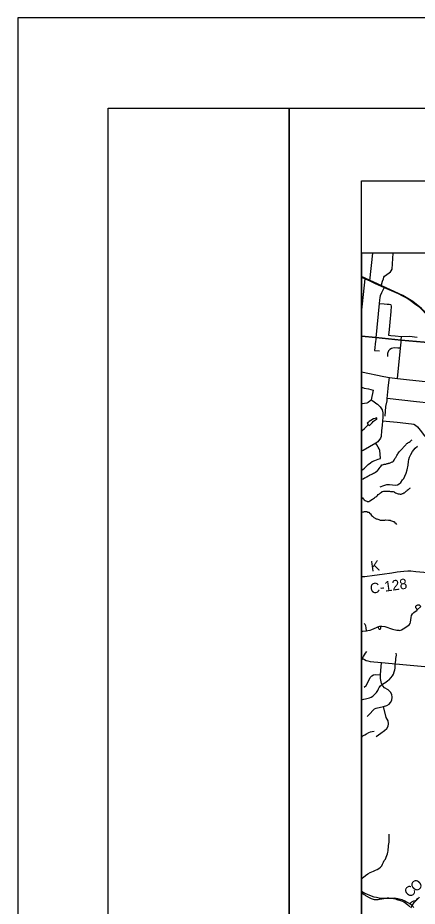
# Model space of a CAD drawing. Extents: x 0 to 39.3, y -3.9 to 22.
# Drawn here: x 0 to 2.207, y 17.092 to 22 of the extents above; entities that cross this region are included whole.
import ezdxf

# ---------------------------------------------------------------- set-up
doc = ezdxf.new("R2010")
doc.units = 0
for name, color, linetype in [('GM_X_Corporation', 7, 'Continuous'), ('GM_X_County_Road', 7, 'Continuous'), ('GM_X_County_Road_Text', 7, 'Continuous'), ('GM_X_Minor_Lake', 7, 'Continuous'), ('GM_X_Minor_River', 7, 'Continuous'), ('GM_X_Rail_Line', 7, 'Continuous'), ('GM_X_State_Route', 7, 'Continuous'), ('GM_X_Township_Road', 7, 'Continuous'), ('GM_X_Township_Road_Text', 7, 'Continuous'), ('SH_Border', 7, 'Continuous'), ('SH_Cut_Line', 7, 'Continuous'), ('SH_Data', 7, 'Continuous')]:
    doc.layers.add(name, color=color, linetype=linetype)

msp = doc.modelspace()

# ---------------------------------------------------------------- linework, layer by layer
at = {"layer": 'GM_X_Corporation'}
for points in [[(3.278, 20.7), (1.9, 20.7), (1.9, 20.2403), (1.9787, 20.2328), (2.119, 20.2196), (2.2879, 20.2036)], [(2.2879, 20.2036), (2.119, 20.2196), (1.9787, 20.2328), (1.9, 20.2403), (1.9, 15.8496)]]:
    msp.add_lwpolyline(points, dxfattribs=at)
at = {"layer": 'GM_X_County_Road'}
for points in [[(1.9, 18.9124), (1.9179, 18.9127), (1.971, 18.92), (2.0137, 18.9264), (2.0675, 18.9342), (2.097, 18.9384), (2.1341, 18.9434), (2.1562, 18.9446), (2.1723, 18.944), (2.1992, 18.9411), (2.2448, 18.9366), (2.2782, 18.9339), (2.3002, 18.9315), (2.3175, 18.9297), (2.3272, 18.9288), (2.3344, 18.9294), (2.3499, 18.9354), (2.3872, 18.9634)], [(1.9, 18.466), (1.9003, 18.4658), (1.909, 18.4591), (1.9168, 18.4542), (1.9249, 18.45), (1.9339, 18.4467), (1.948, 18.4438), (2.0106, 18.4381), (2.148, 18.4255), (2.3105, 18.4113), (2.4477, 18.3996)]]:
    msp.add_lwpolyline(points, dxfattribs=at)
at = {"layer": 'GM_X_Minor_Lake'}
msp.add_lwpolyline([(1.9, 19.7167), (1.9039, 19.7207), (1.9155, 19.7314), (1.9271, 19.7415), (1.9364, 19.7519)], dxfattribs=at)
at = {"layer": 'GM_X_Minor_River'}
for points in [[(1.9364, 19.7519), (1.9428, 19.7469), (1.9517, 19.7547), (1.9583, 19.7614), (1.9641, 19.7704), (1.9723, 19.777), (1.9776, 19.7792), (1.9822, 19.7818), (1.9857, 19.784), (1.9831, 19.789), (1.9743, 19.7865), (1.9656, 19.7848), (1.9517, 19.7744), (1.9417, 19.7689)], [(1.9426, 19.7694), (1.9355, 19.7637), (1.9302, 19.7612), (1.9364, 19.7519)], [(1.9, 19.4477), (1.9027, 19.4503), (1.9084, 19.4525), (1.9153, 19.4577), (1.9184, 19.4588), (1.9234, 19.4606), (1.9272, 19.4636), (1.9307, 19.4647), (1.9353, 19.4676), (1.9387, 19.4695), (1.9441, 19.4724), (1.9479, 19.4742), (1.9529, 19.4764), (1.9571, 19.4783), (1.961, 19.4805), (1.9663, 19.4834), (1.9706, 19.4864), (1.976, 19.4905), (1.9836, 19.4949), (1.9871, 19.4975), (1.9941, 19.5042), (1.998, 19.5095), (2.0023, 19.517), (2.0065, 19.5211), (2.0124, 19.5294), (2.0158, 19.5309), (2.0204, 19.5323), (2.0246, 19.5334), (2.0292, 19.5337), (2.0334, 19.5347), (2.0372, 19.5358), (2.0418, 19.5376), (2.0463, 19.5383), (2.0494, 19.5398), (2.0536, 19.5401), (2.0578, 19.5419), (2.0616, 19.543), (2.0647, 19.5441), (2.0685, 19.5459), (2.072, 19.5474), (2.0754, 19.55), (2.0793, 19.5556), (2.0813, 19.5598), (2.0837, 19.5643), (2.0864, 19.5673), (2.0887, 19.5714), (2.0903, 19.5744), (2.095, 19.582), (2.0977, 19.588), (2.1005, 19.591), (2.1047, 19.5974), (2.1087, 19.6038), (2.1129, 19.6071), (2.1187, 19.6139), (2.1225, 19.6161), (2.1257, 19.6202), (2.1287, 19.6221), (2.1303, 19.6258), (2.1338, 19.6288), (2.1365, 19.6337)], [(2.1365, 19.6337), (2.1396, 19.6356), (2.1419, 19.6393), (2.145, 19.6416), (2.147, 19.6446), (2.1504, 19.6472), (2.1547, 19.6505), (2.1581, 19.6531), (2.1635, 19.6561), (2.1678, 19.6598), (2.1732, 19.6643), (2.1762, 19.6661), (2.1797, 19.6687)], [(1.9, 19.3497), (1.9044, 19.3472), (1.9081, 19.3422), (1.9115, 19.3399), (1.9148, 19.3371), (1.9197, 19.3336), (1.9235, 19.3309), (1.9284, 19.3293), (1.9314, 19.3285), (1.9356, 19.328), (1.9402, 19.3283), (1.9451, 19.3309), (1.9486, 19.3339), (1.9563, 19.3379), (1.9601, 19.3409), (1.9655, 19.3446), (1.9705, 19.3476), (1.9759, 19.3517), (1.979, 19.3539), (1.9836, 19.3576), (1.9879, 19.361), (1.9921, 19.3666), (1.9983, 19.3703), (2.0052, 19.3755), (2.0106, 19.38), (2.0141, 19.3826), (2.0171, 19.3833), (2.0221, 19.3843), (2.0263, 19.385), (2.0331, 19.3853), (2.0362, 19.3852), (2.0392, 19.3852), (2.0445, 19.3847), (2.0502, 19.3846), (2.0544, 19.3841), (2.0597, 19.3837), (2.0677, 19.3832), (2.0749, 19.383), (2.0791, 19.3814), (2.0825, 19.3798), (2.0873, 19.3763), (2.0934, 19.3736), (2.0971, 19.372), (2.1017, 19.3708), (2.1077, 19.3691), (2.1134, 19.3687), (2.1188, 19.3689), (2.1264, 19.3711), (2.1306, 19.3725), (2.1341, 19.3748), (2.1371, 19.3762), (2.1418, 19.3819), (2.146, 19.3852), (2.1495, 19.3874), (2.1526, 19.39), (2.1572, 19.3934), (2.161, 19.3963), (2.1641, 19.3986), (2.1672, 19.4008), (2.1703, 19.4027)], [(1.9, 19.266), (1.9088, 19.2707), (1.9118, 19.2714), (1.9156, 19.2721), (1.9198, 19.2728), (1.9244, 19.2727), (1.9297, 19.2718), (1.9354, 19.2695), (1.9403, 19.2679), (1.9463, 19.2613), (1.9493, 19.2589), (1.9552, 19.2501), (1.9601, 19.2466), (1.9679, 19.2388), (1.9743, 19.2361), (1.9774, 19.2345), (1.9804, 19.2325), (1.9838, 19.2317), (1.9898, 19.2301), (1.9955, 19.2277), (1.9993, 19.2265), (2.0034, 19.2245), (2.0068, 19.2237), (2.0137, 19.2243), (2.0167, 19.2247), (2.024, 19.2253), (2.0281, 19.2252), (2.0323, 19.2255), (2.0491, 19.2253), (2.0521, 19.2248), (2.057, 19.2236), (2.0604, 19.2228), (2.0657, 19.2208), (2.0702, 19.2192), (2.0744, 19.2176), (2.0778, 19.2168), (2.0812, 19.2144), (2.0842, 19.2106), (2.0875, 19.2075), (2.092, 19.2009)], [(1.9, 18.4389), (1.9017, 18.4469), (1.903, 18.4556), (1.9062, 18.4639), (1.9098, 18.4722), (1.9152, 18.4809), (1.9222, 18.4899), (1.9288, 18.4982)], [(1.9, 18.2327), (1.9119, 18.236), (1.921, 18.2377), (1.9294, 18.2399), (1.9436, 18.2438), (1.9524, 18.2471), (1.9612, 18.2522), (1.9751, 18.2645), (1.9825, 18.2732), (1.9895, 18.2829), (1.9927, 18.292), (1.9962, 18.3007), (2.004, 18.3101), (2.0152, 18.3186), (2.0248, 18.3249), (2.0336, 18.3301), (2.0444, 18.3379), (2.0528, 18.3431), (2.0617, 18.3536), (2.0711, 18.3652), (2.0762, 18.3739), (2.0809, 18.3871), (2.0838, 18.3973), (2.0851, 18.4076), (2.0856, 18.4163), (2.0862, 18.4292), (2.0871, 18.4395), (2.0885, 18.4497), (2.0901, 18.46), (2.0915, 18.4694), (2.092, 18.4789), (2.0918, 18.4896)], [(1.9, 18.0246), (1.9069, 18.0329), (1.9184, 18.0384), (1.928, 18.0447), (1.9407, 18.0514), (1.9495, 18.055), (1.9579, 18.0579), (1.969, 18.0588)], [(1.9, 17.2406), (1.9035, 17.2444), (1.9113, 17.2526), (1.9209, 17.2616), (1.9351, 17.2708), (1.9474, 17.2775), (1.9574, 17.2815), (1.9658, 17.2855), (1.9773, 17.2906), (1.9869, 17.2954), (1.9953, 17.3006), (2.0046, 17.3069), (2.0123, 17.3151), (2.0155, 17.3235), (2.0203, 17.3352), (2.0246, 17.3438), (2.0312, 17.3521), (2.0363, 17.3627), (2.0403, 17.3725), (2.0427, 17.3808), (2.0451, 17.3895), (2.0464, 17.3979), (2.0473, 17.407), (2.0486, 17.4161), (2.0495, 17.4267), (2.0505, 17.4366), (2.0518, 17.4449), (2.0523, 17.4537), (2.052, 17.462), (2.0523, 17.4799), (2.0521, 17.4891)], [(2.1666, 17.0876), (2.1606, 17.093), (2.155, 17.0981), (2.1438, 17.1074), (2.1381, 17.1113), (2.1333, 17.1145), (2.1276, 17.1176), (2.1227, 17.12), (2.117, 17.1223), (2.111, 17.124), (2.1068, 17.1252), (2.103, 17.126), (2.0996, 17.1272), (2.0962, 17.1277), (2.0894, 17.1304), (2.083, 17.1317), (2.0788, 17.1325), (2.0743, 17.1337), (2.0697, 17.1346), (2.064, 17.1351), (2.0576, 17.1352), (2.0511, 17.1357), (2.0462, 17.1358), (2.0416, 17.1355), (2.0332, 17.1348), (2.0268, 17.1342), (2.0207, 17.1332), (2.0145, 17.1317), (2.01, 17.1311), (1.9989, 17.129), (1.9947, 17.1283), (1.9901, 17.1272), (1.9844, 17.1269), (1.9806, 17.1266), (1.9753, 17.1267), (1.9719, 17.1272), (1.9658, 17.1296), (1.9609, 17.1312), (1.9556, 17.1328), (1.9507, 17.1348), (1.947, 17.1363), (1.9402, 17.1399), (1.9368, 17.1415), (1.9338, 17.1434), (1.9307, 17.145), (1.9274, 17.147), (1.9236, 17.1493), (1.9191, 17.1521), (1.9138, 17.1548), (1.9085, 17.1583), (1.9033, 17.1615), (1.9, 17.1632)], [(2.1724, 17.0821), (2.1899, 17.1123), (2.1933, 17.1153), (2.1968, 17.1187), (2.2003, 17.1224), (2.2034, 17.1254), (2.2073, 17.1303), (2.2108, 17.1355)]]:
    msp.add_lwpolyline(points, dxfattribs=at)
at = {"layer": 'GM_X_Rail_Line'}
msp.add_lwpolyline([(4.1862, 18.6283), (3.8218, 18.9873), (3.4757, 19.2713), (2.7497, 19.9187), (2.5534, 20.0926), (2.2306, 20.3947), (2.1828, 20.4326), (2.1273, 20.4658), (1.9, 20.5708)], dxfattribs=at)
at = {"layer": 'GM_X_State_Route'}
for points in [[(1.9, 20.5675), (1.9195, 20.5581), (1.9329, 20.553), (1.9462, 20.5471), (1.9753, 20.5324), (2.0079, 20.5169), (2.0242, 20.5099), (2.1015, 20.4762), (2.1252, 20.4643), (2.1518, 20.4513), (2.1684, 20.4407), (2.192, 20.4223), (2.2157, 20.404), (2.2465, 20.3761), (2.282, 20.3436), (2.3207, 20.3084), (2.3475, 20.2844), (2.3547, 20.2769), (2.4035, 20.2301), (2.4299, 20.2065), (2.4407, 20.1946)], [(1.9, 17.175), (1.9178, 17.1636), (1.9537, 17.1491), (1.9682, 17.144), (1.9823, 17.1413), (1.9967, 17.1381), (2.0323, 17.1366), (2.0605, 17.1371), (2.0815, 17.1373), (2.0995, 17.1347), (2.122, 17.128), (2.1381, 17.1212), (2.1485, 17.1154), (2.1683, 17.1054)], [(2.1683, 17.1054), (2.1736, 17.1004), (2.1889, 17.0854)]]:
    msp.add_lwpolyline(points, dxfattribs=at)
at = {"layer": 'GM_X_Township_Road'}
for p, q in [((1.9462, 20.5471), (1.9621, 20.7)), ((1.9, 20.3689), (1.9195, 20.5581)), ((2.0408, 19.8846), (2.0416, 19.8958)), ((2.2074, 18.7286), (2.2274, 18.7469))]:
    msp.add_line(p, q, dxfattribs=at)
for points in [[(2.0079, 20.5169), (2.0162, 20.5441), (2.0204, 20.558), (2.0233, 20.567), (2.0265, 20.5719), (2.0528, 20.5917), (2.0605, 20.5972), (2.0637, 20.6013), (2.0681, 20.6114), (2.0736, 20.7)], [(2.0242, 20.5099), (2.0102, 20.4811), (2.0031, 20.4645), (2.0006, 20.4545), (1.9992, 20.4396), (1.9972, 20.4211), (1.9789, 20.2323), (1.9779, 20.2214)], [(1.9972, 20.4211), (2.0256, 20.4193), (2.0416, 20.4183), (2.0517, 20.4174), (2.0589, 20.416), (2.0624, 20.4138), (2.064, 20.4067), (2.0613, 20.3779), (2.0561, 20.3186), (2.052, 20.2778), (2.0479, 20.2466), (2.0615, 20.2444), (2.0847, 20.2429), (2.1212, 20.24), (2.1649, 20.2403), (2.2064, 20.2362)], [(2.1181, 20.207), (2.1184, 20.2092), (2.1193, 20.2191), (2.1212, 20.24)], [(1.9779, 20.2214), (1.977, 20.2125), (1.9722, 20.1618), (1.9982, 20.1596)], [(2.1146, 20.1746), (2.0997, 20.1755), (2.08, 20.1759), (2.0659, 20.1727), (2.0561, 20.1674), (2.0495, 20.1598), (2.0423, 20.1447), (2.0423, 20.1286)], [(2.0979, 20.008), (2.1146, 20.1746), (2.1181, 20.207)], [(1.9, 20.0439), (2.0231, 20.0187), (2.0539, 20.0123), (2.0684, 20.0107), (2.0979, 20.008), (2.1487, 20.0024), (2.2355, 19.9928), (2.258, 19.9903), (2.3014, 19.9862), (2.3378, 19.9823), (2.3571, 19.9802)], [(2.0416, 19.8958), (2.0469, 19.9516), (2.0473, 19.9561), (2.0539, 20.0123)], [(1.9, 19.9613), (1.9018, 19.9593), (1.9147, 19.9533), (1.9377, 19.9498), (1.9647, 19.9435), (1.9533, 19.8884), (1.9461, 19.8816), (1.9372, 19.8741), (1.9291, 19.8712), (1.9039, 19.8663), (1.9, 19.8654)], [(1.9533, 19.8884), (1.9674, 19.8799), (1.9788, 19.8716), (1.987, 19.865)], [(2.0304, 19.7992), (2.0334, 19.8519), (2.0408, 19.8846)], [(2.3463, 19.864), (2.2038, 19.8784), (2.0416, 19.8958)], [(1.987, 19.865), (1.9895, 19.863), (2.0028, 19.85), (2.0139, 19.8341), (2.0181, 19.817), (2.0173, 19.792), (2.0164, 19.7738), (2.0129, 19.748), (2.0096, 19.7199), (2.0078, 19.6869), (2.0045, 19.6779), (1.9897, 19.6581), (1.9782, 19.6493), (1.9433, 19.6299), (1.9089, 19.6101), (1.9, 19.605)], [(2.0164, 19.7738), (2.0965, 19.7653), (2.1765, 19.757), (2.188, 19.7545), (2.1982, 19.7499), (2.2083, 19.7402), (2.2307, 19.7123), (2.2458, 19.6915), (2.258, 19.6793), (2.2735, 19.6751), (2.3025, 19.673), (2.3338, 19.6719)], [(1.9, 19.4979), (1.9066, 19.504), (1.9156, 19.512), (1.9372, 19.5318), (1.9488, 19.5407), (1.9588, 19.5478), (1.973, 19.5541), (1.9912, 19.5611), (2.0041, 19.566), (2.0035, 19.5894), (2.0005, 19.6091), (1.9973, 19.6191), (1.9917, 19.6287), (1.9838, 19.6404), (1.9782, 19.6493)], [(2.0033, 19.4081), (2.0225, 19.4154), (2.0401, 19.4218), (2.0548, 19.4213), (2.0703, 19.4198), (2.087, 19.4187), (2.0983, 19.4201), (2.1081, 19.4248), (2.1165, 19.4335), (2.1267, 19.4478), (2.1327, 19.4555), (2.1389, 19.4668), (2.1469, 19.4841), (2.1518, 19.5019), (2.1565, 19.5283), (2.1599, 19.5482), (2.1613, 19.5588), (2.165, 19.5722), (2.1717, 19.5877), (2.1815, 19.6039), (2.1955, 19.6227), (2.2097, 19.633)], [(2.2074, 18.7286), (2.2025, 18.7357), (2.2001, 18.7405), (2.1993, 18.7451), (2.2002, 18.7493), (2.2029, 18.7532), (2.2064, 18.7558), (2.2105, 18.7571), (2.2141, 18.757), (2.2183, 18.756), (2.2215, 18.7538), (2.2243, 18.751), (2.2274, 18.7469)], [(2.006, 18.6395), (2.0121, 18.6397), (2.0291, 18.6364), (2.0702, 18.6217), (2.0947, 18.617), (2.1052, 18.6163), (2.1117, 18.6158), (2.1214, 18.6189), (2.1298, 18.6234), (2.1552, 18.6402), (2.1621, 18.6464), (2.1676, 18.6539), (2.1705, 18.6614), (2.1745, 18.6869), (2.1764, 18.6975), (2.1819, 18.7063), (2.1893, 18.7137), (2.2064, 18.7276), (2.2074, 18.7286)], [(1.9279, 18.614), (1.9259, 18.6304), (1.9234, 18.6401), (1.9189, 18.6486), (1.9134, 18.6544)], [(1.9, 18.6116), (1.9072, 18.6122), (1.9279, 18.614), (1.9354, 18.6147), (1.9473, 18.6166), (1.9574, 18.6197), (1.9828, 18.6322), (1.9903, 18.6356)], [(1.9903, 18.6356), (1.9951, 18.6378), (2.0017, 18.6394), (2.006, 18.6395)], [(1.9903, 18.6356), (1.9936, 18.6271), (1.9952, 18.6236), (1.9967, 18.6225), (1.9999, 18.6218), (2.0024, 18.6225), (2.0048, 18.6246), (2.0064, 18.6276), (2.0061, 18.6354), (2.006, 18.6395)], [(1.93, 18.1394), (1.9435, 18.1524), (1.965, 18.1766), (1.9715, 18.1831), (1.9803, 18.1864), (2.0218, 18.1957), (2.0395, 18.2008), (2.053, 18.2088), (2.0599, 18.2167), (2.0674, 18.2297), (2.0693, 18.2465), (2.0674, 18.2614), (2.0604, 18.2739), (2.0474, 18.2865), (2.0269, 18.2981), (2.0166, 18.3089), (2.0101, 18.3219), (2.005, 18.3498), (2.0041, 18.3708), (2.0106, 18.4381)], [(1.9138, 18.3014), (1.9249, 18.3103), (1.938, 18.3349), (1.9482, 18.3554), (1.9561, 18.3647), (1.9664, 18.3698), (1.9794, 18.3726), (2.0041, 18.3708)], [(1.9811, 18.0301), (2.0072, 18.0481), (2.0263, 18.0625), (2.0389, 18.0744), (2.0467, 18.0858), (2.0491, 18.1002), (2.047, 18.1157), (2.0362, 18.1352), (2.0218, 18.1957)], [(2.1683, 17.1054), (2.1725, 17.1104), (2.1769, 17.1153), (2.1808, 17.1181), (2.1889, 17.121), (2.1975, 17.1232), (2.2061, 17.1275), (2.2141, 17.1361), (2.2182, 17.1408), (2.2209, 17.1435)]]:
    msp.add_lwpolyline(points, dxfattribs=at)
at = {"layer": 'SH_Border'}
for points in [[(0.5, 21.5), (1.5, 21.5), (1.5, 0.5), (0.5, 0.5)], [(1.5, 21.5), (33.5, 21.5), (33.5, 0.5), (1.5, 0.5)]]:
    msp.add_lwpolyline(points, close=True, dxfattribs=at)
at = {"layer": 'SH_Cut_Line'}
msp.add_lwpolyline([(0, 0), (34, 0), (34, 22), (0, 22)], close=True, dxfattribs=at)
at = {"layer": 'SH_Data'}
msp.add_lwpolyline([(1.9, 21.1), (9.1, 21.1), (9.1, 13.9), (1.9, 13.9)], close=True, dxfattribs=at)

# ---------------------------------------------------------------- texts
at = {"layer": 'GM_X_County_Road_Text'}
for s, height, rotation, p in [('K', 0.0568, 8.1029, (1.9536, 18.9405)), ('C-128', 0.05682, 8.0571, (1.9501, 18.8178))]:
    msp.add_text(s, height=height, rotation=rotation, dxfattribs=at).set_placement(p)
at = {"layer": 'GM_X_Township_Road_Text'}
for s, rotation, p in [('O', 41.9926, (2.2001, 17.1667)), ('C', 42.1175, (2.1655, 17.1354))]:
    msp.add_text(s, height=0.0568, rotation=rotation, dxfattribs=at).set_placement(p)

doc.saveas('drawing.dxf')
